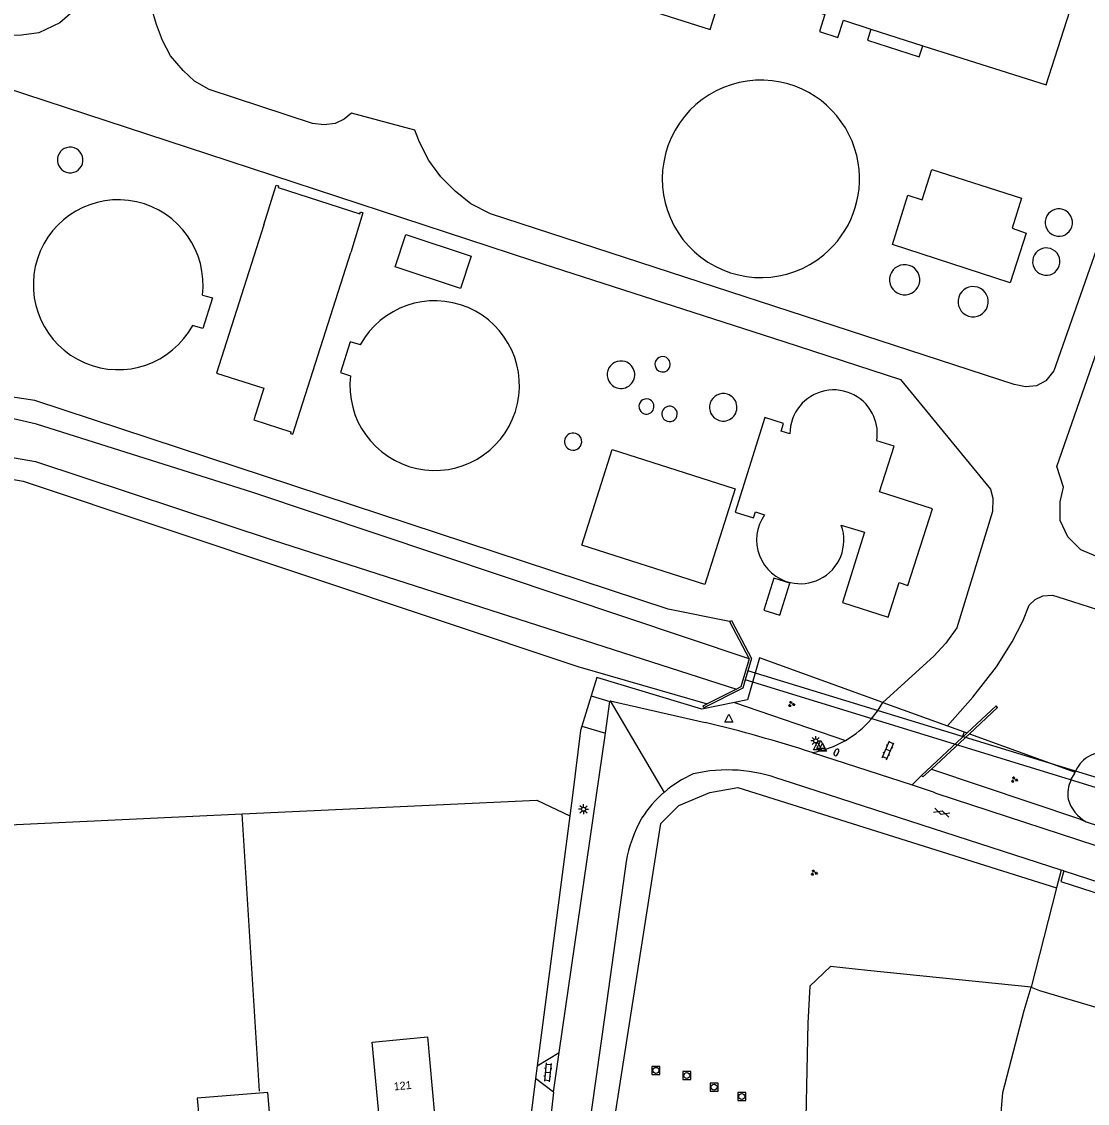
# Model space of a CAD drawing. Extents: x 130998 to 133001, y 398999 to 403002.
# Drawn here: x 132798.8 to 132932.1, y 401151.4 to 401286.6 of the extents above; entities that cross this region are included whole.
import ezdxf

# ---------------------------------------------------------------- set-up
doc = ezdxf.new("R2010")
doc.units = 0
for name, color, linetype in [('gg-afsc-hekwerk', 7, 'Continuous'), ('gg-afsc-muur', 7, 'Continuous'), ('gg-anno-huisnummerreeks BGT', 7, 'Continuous'), ('gg-bbg-bijgebouw', 7, 'Continuous'), ('gg-bbg-bijgebouw onder overbouw', 7, 'Continuous'), ('gg-bbg-gedigitaliseerde bijgebouw', 7, 'Continuous'), ('gg-bbg-hoofdgebouw', 7, 'Continuous'), ('gg-bbg-opslagtank', 7, 'Continuous'), ('gg-bbg-pand overbouw', 7, 'Continuous'), ('gg-knt-verharding', 7, 'Continuous'), ('gg-kntw-bovenkant insteek waterloop', 7, 'Continuous'), ('gg-kntw-waterlijn', 7, 'Continuous'), ('gg-kwrk-duiker nz vlak', 7, 'Continuous'), ('gt-grn-groengrens', 7, 'Continuous'), ('gt-grn-weggrens', 7, 'Continuous'), ('gt-symb-brandkraan', 7, 'Continuous'), ('gt-symb-gesloten verharding', 7, 'Continuous'), ('gt-symb-groenvak', 7, 'Continuous'), ('gt-symb-klinker verharding', 7, 'Continuous'), ('gt-symb-lichtmast', 7, 'Continuous'), ('gt-symb-rioolschacht', 7, 'Continuous'), ('gt-symb-waterafsluiter', 7, 'Continuous'), ('gx-grn-maaiveld', 7, 'Continuous')]:
    doc.layers.add(name, color=color, linetype=linetype)

# ---------------------------------------------------------------- blocks, each defined once
blk = doc.blocks.new('gt0-WAFSL')
at = {"layer": 'gt-symb-waterafsluiter'}
for p, q in [((-0.5, -0.33), (0, 0.67)), ((0, 0.67), (0.5, -0.33)), ((0.5, -0.33), (-0.5, -0.33))]:
    blk.add_line(p, q, dxfattribs=at)
blk = doc.blocks.new('gt0-GRVAK')
at = {"layer": 'gt-symb-groenvak'}
for p, q in [((-0.11, 0.19), (-0.23, 0.24)), ((-0.18, 0.15), (0.09, 0.15)), ((-0.09, 0.21), (-0.16, 0.32)), ((-0.05, 0.21), (-0.05, 0.39)), ((0, 0.21), (0.06, 0.32)), ((0.01, 0.19), (0.13, 0.24)), ((0.26, -0.05), (0.2, 0.06)), ((0.3, -0.05), (0.3, 0.13)), ((0.35, -0.05), (0.41, 0.06)), ((-0.24, -0.23), (-0.36, -0.18)), ((-0.32, -0.26), (-0.05, -0.26)), ((-0.23, -0.21), (-0.29, -0.09)), ((-0.18, -0.2), (-0.18, -0.02)), ((-0.14, -0.21), (-0.07, -0.09)), ((-0.12, -0.23), (0, -0.18)), ((0.24, -0.07), (0.12, -0.02)), ((0.17, -0.11), (0.44, -0.11)), ((0.37, -0.07), (0.49, -0.02))]:
    blk.add_line(p, q, dxfattribs=at)
blk = doc.blocks.new('gt0-LMAST')
at = {"layer": 'gt-symb-lichtmast'}
for p, q in [((-0.18, 0.17), (-0.45, 0.44)), ((-0.01, 0.25), (-0.01, 0.62)), ((0.17, 0.17), (0.44, 0.44)), ((-0.26, 0), (-0.63, 0)), ((-0.18, -0.18), (-0.45, -0.45)), ((-0.01, -0.25), (-0.01, -0.63)), ((0.44, -0.45), (0.17, -0.18)), ((0.24, 0), (0.62, 0))]:
    blk.add_line(p, q, dxfattribs=at)
blk.add_circle((-0.01, 0), 0.25, dxfattribs=at)
blk = doc.blocks.new('gt0-BR')
at = {"layer": 'gt-symb-brandkraan'}
for centre, radius, start, end in [((-0.24, 0), 0.206, 107.5669, 252.4331), ((0.6, -2.66), 3, 106.892, 107.5669), ((0, -0.69), 0.938, 73.108, 106.892), ((-0.6, -2.66), 3, 72.4331, 73.108), ((0.24, 0), 0.206, 287.567, 72.4331), ((0.6, 2.66), 3, 252.4331, 253.108), ((0, 0.69), 0.938, 253.108, 286.8921), ((-0.6, 2.66), 3, 286.8921, 287.567)]:
    blk.add_arc(centre, radius, start, end, dxfattribs=at)
blk = doc.blocks.new('gt0-KL1')
at = {"layer": 'gt-symb-klinker verharding'}
for p, q in [((-1.15, 0.3), (1.15, 0.3)), ((-1, -0.3), (-1, 0.3)), ((-0.5, 0.3), (-0.5, 0.45)), ((0, -0.3), (0, 0.3)), ((0.5, 0.3), (0.5, 0.45)), ((1, -0.3), (1, 0.3)), ((-1.15, -0.3), (1.15, -0.3)), ((-0.5, -0.45), (-0.5, -0.3)), ((0.5, -0.45), (0.5, -0.3))]:
    blk.add_line(p, q, dxfattribs=at)
blk = doc.blocks.new('gt0-GESVH1')
at = {"layer": 'gt-symb-gesloten verharding'}
for p, q in [((-0.99, -0.26), (0.01, 0.24)), ((0.01, -0.26), (-0.99, 0.24)), ((0.01, 0.24), (1.01, -0.26)), ((1.01, 0.24), (0.01, -0.26))]:
    blk.add_line(p, q, dxfattribs=at)
blk = doc.blocks.new('gt0-RS')
at = {"layer": 'gt-symb-rioolschacht'}
blk.add_lwpolyline([(-0.5, -0.5), (0.5, -0.5), (0.5, 0.5), (-0.5, 0.5)], close=True, dxfattribs=at)
blk.add_circle((0, 0), 0.375, dxfattribs=at)

msp = doc.modelspace()

# ---------------------------------------------------------------- linework, layer by layer
at = {"layer": 'gg-afsc-hekwerk'}
for p, q in [((132870.03, 401202.35), (132868.86, 401198.57)), ((132906.48, 401201.54), (132914.59, 401198.61)), ((132914.59, 401198.61), (132916.64, 401197.87)), ((132916.64, 401197.87), (132916.4, 401197.16)), ((132916.64, 401197.87), (132917.02, 401197.73)), ((132917.31, 401197.63), (132930.55, 401192.84)), ((132828.54, 401152.96), (132826.41, 401187.61)), ((132867.37, 401187.38), (132863.29, 401156.15)), ((132863.29, 401156.15), (132863.08, 401154.55))]:
    msp.add_line(p, q, dxfattribs=at)
for points in [[(132906.48, 401201.54), (132891.08, 401207.11), (132889.56, 401201.85), (132887.95, 401201.52)], [(132887.95, 401201.52), (132883.87, 401200.68), (132870.74, 401204.63), (132870.03, 401202.35)], [(132868.86, 401198.57), (132868.7, 401198.03), (132867.7, 401189.89), (132867.37, 401187.38)], [(132826.41, 401187.61), (132863.21, 401189.34), (132867.37, 401187.38)], [(132753.07, 401184.16), (132789.69, 401185.62), (132792.85, 401186.04), (132826.41, 401187.61)], [(132863.08, 401154.55), (132862.25, 401148.19), (132861.6, 401144.46), (132860.88, 401141.15), (132860.3, 401139.41), (132859.55, 401138.1), (132858.75, 401137.43), (132857.68, 401137.22), (132856.51, 401137.11), (132830.76, 401139.68)]]:
    msp.add_lwpolyline(points, dxfattribs=at)
at = {"layer": 'gg-afsc-muur'}
for p, q in [((132887.3, 401211.63), (132889.77, 401206.98)), ((132889.62, 401205.49), (132889.29, 401204.34)), ((132888.2, 401203.21), (132884.53, 401201.38)), ((132912.55, 401193.19), (132917.31, 401197.63)), ((132916.4, 401197.16), (132917.02, 401197.73)), ((132911.32, 401192.42), (132916.4, 401197.16))]:
    msp.add_line(p, q, dxfattribs=at)
for points in [[(132887.3, 401211.63), (132887.56, 401211.76), (132890.07, 401207.01), (132889.62, 401205.49)], [(132889.77, 401206.98), (132888.75, 401203.49), (132888.2, 401203.21)], [(132889.29, 401204.34), (132888.98, 401203.31), (132884.11, 401200.88), (132884.01, 401201.12), (132884.53, 401201.38)], [(132917.31, 401197.63), (132920.83, 401200.9), (132920.64, 401201.11), (132917.02, 401197.73)], [(132911.32, 401192.42), (132911.5, 401192.23), (132912.55, 401193.19)]]:
    msp.add_lwpolyline(points, dxfattribs=at)
at = {"layer": 'gg-bbg-bijgebouw'}
msp.add_line((132829.09, 401261.19), (132823.18, 401242.68), dxfattribs=at)
for points in [[(132824.89, 401297.94), (132842.28, 401292.45), (132847.48, 401303.91), (132849.81, 401304.42), (132858.97, 401301.51), (132856.76, 401294.57), (132884.9, 401285.63), (132887.08, 401292.57)], [(132911.49, 401283.59), (132926.91, 401278.68), (132930.6, 401290.29), (132901.53, 401299.52), (132898.18, 401289.02), (132897.84, 401287.94), (132899.25, 401287.49), (132898.55, 401285.35), (132900.86, 401284.6), (132901.56, 401286.76), (132905, 401285.66)], [(132907.69, 401258.73), (132909.63, 401264.9), (132911.42, 401264.33), (132912.62, 401268.1), (132923.84, 401264.54), (132922.65, 401260.77), (132924.39, 401260.18), (132922.42, 401253.96), (132907.69, 401258.73)], [(132829.09, 401261.19), (132830.65, 401266.17), (132830.94, 401266.08), (132830.87, 401265.86), (132841.12, 401262.6), (132841.19, 401262.81), (132841.49, 401262.71), (132839.97, 401257.74)], [(132845.51, 401255.95), (132846.85, 401259.98), (132855.02, 401257.28), (132853.69, 401253.25), (132845.51, 401255.95)], [(132827.84, 401236.83), (132832.48, 401235.35), (132832.42, 401235.14), (132832.73, 401235.04), (132839.97, 401257.74)], [(132821.42, 401252.42), (132822.68, 401252.07), (132821.46, 401248.24), (132820.2, 401248.64)], [(132841.17, 401246.2), (132839.9, 401246.58), (132838.67, 401242.76), (132839.94, 401242.36)], [(132823.18, 401242.68), (132829.1, 401240.79), (132827.84, 401236.83)], [(132894.88, 401235.09), (132893.77, 401235.43), (132894.07, 401236.4), (132891.72, 401237.12), (132888.02, 401225.31), (132890.3, 401224.59), (132890.55, 401225.36), (132890.81, 401225.28), (132891.69, 401224.97)], [(132901.29, 401223.67), (132904.18, 401222.79), (132901.46, 401214.03), (132907.15, 401212.19), (132908.52, 401216.52), (132909.62, 401216.16), (132912.7, 401225.71), (132906.05, 401227.86), (132907.9, 401233.56), (132905.73, 401234.24)], [(132868.87, 401221.19), (132872.63, 401233.14), (132881.63, 401230.25), (132888.03, 401228.21), (132884.22, 401216.29), (132868.87, 401221.19)], [(132891.62, 401213.08), (132893.59, 401212.44), (132894.86, 401216.42), (132892.88, 401217.05), (132891.62, 401213.08)]]:
    msp.add_lwpolyline(points, dxfattribs=at)
for centre, radius, start, end in [((132891.24, 401266.95), 12.33, 78.4766, 309.5609), ((132891.24, 401266.95), 12.33, 9.3281, 78.4769), ((132891.24, 401266.95), 12.33, 309.5565, 9.3369), ((132810.89, 401253.72), 10.61, 352.9354, 331.363), ((132850.46, 401241.12), 10.6, 173.2764, 151.3457), ((132900.34, 401235.12), 5.46, 22.9232, 180.2614), ((132900.35, 401235.12), 5.45, 350.7564, 22.9622), ((132896.16, 401221.83), 5.46, 144.8726, 257.0317), ((132896.16, 401221.82), 5.46, 296.1303, 19.808), ((132896.16, 401221.82), 5.45, 257.0071, 296.1376)]:
    msp.add_arc(centre, radius, start, end, dxfattribs=at)
at = {"layer": 'gg-bbg-bijgebouw onder overbouw'}
msp.add_line((132905, 401285.66), (132911.49, 401283.59), dxfattribs=at)
at = {"layer": 'gg-bbg-gedigitaliseerde bijgebouw'}
msp.add_lwpolyline([(132830.19, 401145.83), (132829.61, 401152.82), (132820.77, 401152.09), (132821.39, 401145.09)], dxfattribs=at)
at = {"layer": 'gg-bbg-hoofdgebouw'}
msp.add_lwpolyline([(132842.66, 401159.11), (132849.54, 401159.75), (132850.45, 401150), (132843.57, 401149.36), (132842.66, 401159.11)], dxfattribs=at)
at = {"layer": 'gg-bbg-opslagtank'}
for centre, radius, start, end in [((132804.89, 401269.31), 1.6, 72.3825, 252.3825), ((132804.89, 401269.31), 1.6, 252.3825, 72.3825), ((132928.49, 401261.49), 1.71, 72.2955, 252.2955), ((132928.49, 401261.49), 1.71, 252.2955, 72.2955), ((132926.92, 401256.61), 1.71, 72.2955, 252.2955), ((132926.92, 401256.61), 1.71, 252.2955, 72.2955), ((132909.22, 401254.34), 1.89, 72.378, 252.378), ((132909.22, 401254.34), 1.89, 252.378, 72.378), ((132917.78, 401251.6), 1.89, 72.3302, 252.3302), ((132917.78, 401251.6), 1.89, 252.3302, 72.3302), ((132878.95, 401243.78), 0.963, 72.3744, 252.3744), ((132873.75, 401242.48), 1.72, 72.3925, 252.3708), ((132873.75, 401242.48), 1.72, 252.3708, 72.3925), ((132878.95, 401243.78), 0.963, 252.3744, 72.3744), ((132876.93, 401238.51), 0.948, 72.291, 252.291), ((132876.93, 401238.51), 0.948, 252.291, 72.291), ((132886.53, 401238.41), 1.72, 72.3448, 252.3448), ((132886.53, 401238.41), 1.72, 252.3448, 72.3448), ((132879.82, 401237.58), 0.96, 72.3486, 252.3098), ((132879.82, 401237.58), 0.96, 252.3098, 72.3486), ((132867.76, 401234.12), 1.08, 72.4465, 252.3798), ((132867.76, 401234.12), 1.08, 252.3798, 72.4465)]:
    msp.add_arc(centre, radius, start, end, dxfattribs=at)
at = {"layer": 'gg-bbg-pand overbouw'}
msp.add_lwpolyline([(132905, 401285.66), (132904.56, 401284.27), (132911.03, 401282.2), (132911.49, 401283.59)], dxfattribs=at)
at = {"layer": 'gg-knt-verharding'}
for p, q in [((132870.03, 401202.35), (132872.37, 401201.64)), ((132871.8, 401197.68), (132872.37, 401201.64)), ((132872.37, 401201.64), (132872.38, 401201.73)), ((132872.38, 401201.73), (132884.27, 401199.03)), ((132866.04, 401157.79), (132871.8, 401197.68)), ((132868.86, 401198.57), (132871.8, 401197.68)), ((132897.66, 401195.28), (132910.16, 401191.23)), ((132911.32, 401192.42), (132910.16, 401191.23)), ((132928.78, 401180.6), (132893.89, 401191.86)), ((132929.13, 401180.49), (132928.78, 401180.6)), ((132863.29, 401156.15), (132866.04, 401157.79)), ((132865.32, 401152.86), (132866.04, 401157.79)), ((132865.32, 401152.86), (132863.08, 401154.55)), ((132865.32, 401152.86), (132864.65, 401147.18))]:
    msp.add_line(p, q, dxfattribs=at)
for points in [[(132905.04, 401199.46), (132905.8, 401200.43), (132906.48, 401201.54)], [(132910.16, 401191.23), (132912.76, 401190.37), (132913.13, 401190.19), (132937.59, 401182.21), (132962.56, 401174.1), (132987.89, 401165.97), (133000, 401162.1)], [(132874.39, 401181.65), (132871.76, 401162.75), (132869.46, 401146.56)], [(132929.13, 401180.49), (132956.23, 401171.72), (132981.17, 401163.69), (133000, 401157.61)]]:
    msp.add_lwpolyline(points, dxfattribs=at)
for centre, radius, start, end in [((132842.27, 401023.53), 180.46, 72.1267, 76.5418), ((132895.56, 401207.6), 12.5, 300.0546, 319.3499), ((132895.56, 401207.59), 12.49, 279.6637, 300.0501), ((132889.05, 401178.82), 15.16, 114.4741, 130.7931), ((132887.07, 401173.9), 19.2, 69.2119, 102.9335), ((132889.06, 401178.83), 15.16, 130.8103, 147.1261), ((132891.26, 401178.65), 17.13, 150.6241, 169.926)]:
    msp.add_arc(centre, radius, start, end, dxfattribs=at)
at = {"layer": 'gg-kntw-bovenkant insteek waterloop'}
for points in [[(132887.3, 401211.63), (132879.65, 401213.18), (132800.46, 401239.27), (132793.28, 401240.34), (132740.9, 401241.97), (132728.9, 401242.74), (132728.83, 401239.82)], [(132728.71, 401234.77), (132728.64, 401232.01), (132739.35, 401232.25), (132791.63, 401230.47), (132799.03, 401229.19), (132868.37, 401206.04), (132884.53, 401201.38)], [(132930.01, 401191.86), (132930.46, 401192.6), (132930.55, 401192.84)]]:
    msp.add_lwpolyline(points, dxfattribs=at)
for centre, radius, start, end in [((132934.76, 401190.21), 5.23, 74.7097, 121.1612), ((132934.02, 401191.53), 3.71, 121.8584, 159.2273), ((132933.75, 401190.09), 4.13, 154.7664, 189.0333), ((132934.23, 401190.74), 4.74, 195.8647, 240.5158)]:
    msp.add_arc(centre, radius, start, end, dxfattribs=at)
at = {"layer": 'gg-kntw-waterlijn'}
for points in [[(132889.77, 401206.98), (132827.73, 401227.78), (132800.68, 401236.3), (132794.71, 401237.68), (132728.83, 401239.82)], [(132728.71, 401234.77), (132738.59, 401234.77), (132790.98, 401233.31), (132800.56, 401231.63), (132830.28, 401221.82), (132888.2, 401203.21)]]:
    msp.add_lwpolyline(points, dxfattribs=at)
at = {"layer": 'gg-kwrk-duiker nz vlak'}
for p, q in [((132933.61, 401190.76), (132889.29, 401204.34)), ((132934.54, 401191.73), (132889.62, 401205.49))]:
    msp.add_line(p, q, dxfattribs=at)
at = {"layer": 'gt-grn-groengrens'}
for p, q in [((132887.95, 401201.52), (132901.82, 401196.78)), ((132912.55, 401193.19), (132931.08, 401186.98)), ((132931.08, 401186.98), (132931.9, 401186.61)), ((132928.78, 401180.6), (132928.2, 401178.39)), ((132928.2, 401178.39), (132925.02, 401165.97))]:
    msp.add_line(p, q, dxfattribs=at)
for points in [[(132857.51, 401124.84), (132864.46, 401124.8), (132868.14, 401127.05), (132870.38, 401133.17), (132878.75, 401186.43), (132880.99, 401188.67), (132884.87, 401190.3), (132888.34, 401190.91), (132928.2, 401178.39)], [(132929.13, 401180.49), (132928.76, 401179.18), (133000, 401156.19)], [(132917.16, 401099.7), (132921.47, 401152.8), (132924.16, 401163.03), (132925.02, 401165.97)], [(132925.02, 401165.97), (132926.07, 401165.55), (133000, 401143.67)]]:
    msp.add_lwpolyline(points, dxfattribs=at)
at = {"layer": 'gt-grn-weggrens'}
msp.add_line((132872.38, 401201.73), (132879.15, 401190.3), dxfattribs=at)
at = {"layer": 'gx-grn-maaiveld'}
msp.add_line((132931.9, 401186.61), (133000, 401164.52), dxfattribs=at)
for points in [[(132864.05, 401468.81), (132858.75, 401452.44), (132856.51, 401444.7), (132849.33, 401420.58), (132844.19, 401403.09), (132808.16, 401292.71), (132807.02, 401290.18), (132805.51, 401288.11), (132803.6, 401286.45), (132800.95, 401285.18), (132798.82, 401284.91), (132796.21, 401284.88), (132794.08, 401285.4), (132791.25, 401286.39), (132790.96, 401285.49), (132722.06, 401308.24)], [(132698.2, 401312.09), (132698.1, 401311.77), (132736.05, 401299.11), (132737.13, 401298.38), (132738.13, 401297.11), (132738.94, 401295.41), (132739.07, 401294.54), (132738.93, 401293.7), (132738.8, 401293.17), (132786.44, 401278.24), (132786.95, 401278.94), (132787.66, 401279.57), (132788.57, 401280.08), (132789.61, 401280.33), (132790.59, 401280.34), (132791.64, 401280.01), (132822.04, 401270.07), (132862.69, 401256.77)], [(132935.64, 401265.16), (132927.85, 401242.98), (132926.87, 401241.72), (132925.7, 401241.1), (132924.34, 401240.95), (132922.89, 401241.26), (132857.44, 401262.6), (132854.97, 401263.82), (132853.03, 401265.42), (132851.21, 401267.21), (132849.74, 401269.24), (132848.54, 401271.52), (132847.98, 401273.03), (132840.07, 401275.16), (132839.14, 401274.39), (132838.03, 401273.87), (132836.65, 401273.68), (132835.2, 401273.87), (132822.25, 401278.12), (132820.44, 401279.17), (132819.02, 401280.49), (132817.45, 401282.34), (132816.43, 401284.24), (132815.67, 401286.24), (132814.92, 401288.72)], [(132862.69, 401256.77), (132894.12, 401246.64), (132908.69, 401241.89), (132919.96, 401228.2), (132920.24, 401227.07), (132920.18, 401225.37), (132915.74, 401210.86), (132914.36, 401208.93), (132912.85, 401207.3), (132906.48, 401201.54)], [(132933.13, 401219.79), (132931.24, 401220.6), (132929.62, 401222.22), (132928.65, 401224.27), (132928.65, 401226.59), (132929.08, 401228.42), (132928.22, 401231.01), (132936.15, 401253.72)], [(132914.59, 401198.61), (132917.72, 401202.18), (132920.7, 401205.97), (132922.65, 401209.12), (132923.99, 401211.69), (132924.78, 401213.7), (132925.52, 401214.41), (132926.49, 401214.87), (132927.71, 401214.94), (132929.15, 401214.5), (132939.57, 401211.14)], [(132925.02, 401165.97), (132904.56, 401168.06), (132899.96, 401168.53), (132897.34, 401166.07), (132897.1, 401161.47), (132896.86, 401149.64), (132894.8, 401120.35), (132893.88, 401110.91), (132894.36, 401099.49)]]:
    msp.add_lwpolyline(points, dxfattribs=at)

# ---------------------------------------------------------------- block references
at = {"layer": 'gt-symb-brandkraan', "rotation": 62.537772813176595}
msp.add_blockref('gt0-BR', (132900.69, 401195.3), dxfattribs=at)
at = {"layer": 'gt-symb-gesloten verharding', "rotation": -17.945563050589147}
msp.add_blockref('gt0-GESVH1', (132913.84, 401187.78), dxfattribs=at)
at = {"layer": 'gt-symb-groenvak'}
for p in [(132895.05, 401201.32), (132922.92, 401191.88), (132897.87, 401180.25)]:
    msp.add_blockref('gt0-GRVAK', p, dxfattribs=at)
at = {"layer": 'gt-symb-klinker verharding'}
for p, rotation in [((132907.13, 401195.56), 66.79388541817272), ((132864.59, 401155.33), -96.08700833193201)]:
    msp.add_blockref('gt0-KL1', p, dxfattribs=dict(at, rotation=rotation))
at = {"layer": 'gt-symb-lichtmast', "rotation": -90.00000000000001}
for p in [(132898.1, 401196.71), (132869.07, 401188.18)]:
    msp.add_blockref('gt0-LMAST', p, dxfattribs=at)
at = {"layer": 'gt-symb-rioolschacht'}
for p in [(132878.12, 401155.56), (132881.98, 401154.92), (132885.38, 401153.47), (132888.84, 401152.3)]:
    msp.add_blockref('gt0-RS', p, dxfattribs=at)
at = {"layer": 'gt-symb-waterafsluiter'}
for p in [(132887.25, 401199.39), (132898.3, 401195.96), (132898.72, 401196.09), (132898.94, 401195.76)]:
    msp.add_blockref('gt0-WAFSL', p, dxfattribs=at)

# ---------------------------------------------------------------- texts
at = {"layer": 'gg-anno-huisnummerreeks BGT'}
msp.add_text('121', height=1, rotation=5.3, dxfattribs=at).set_placement((132845.39, 401153.05))

doc.saveas('drawing.dxf')
